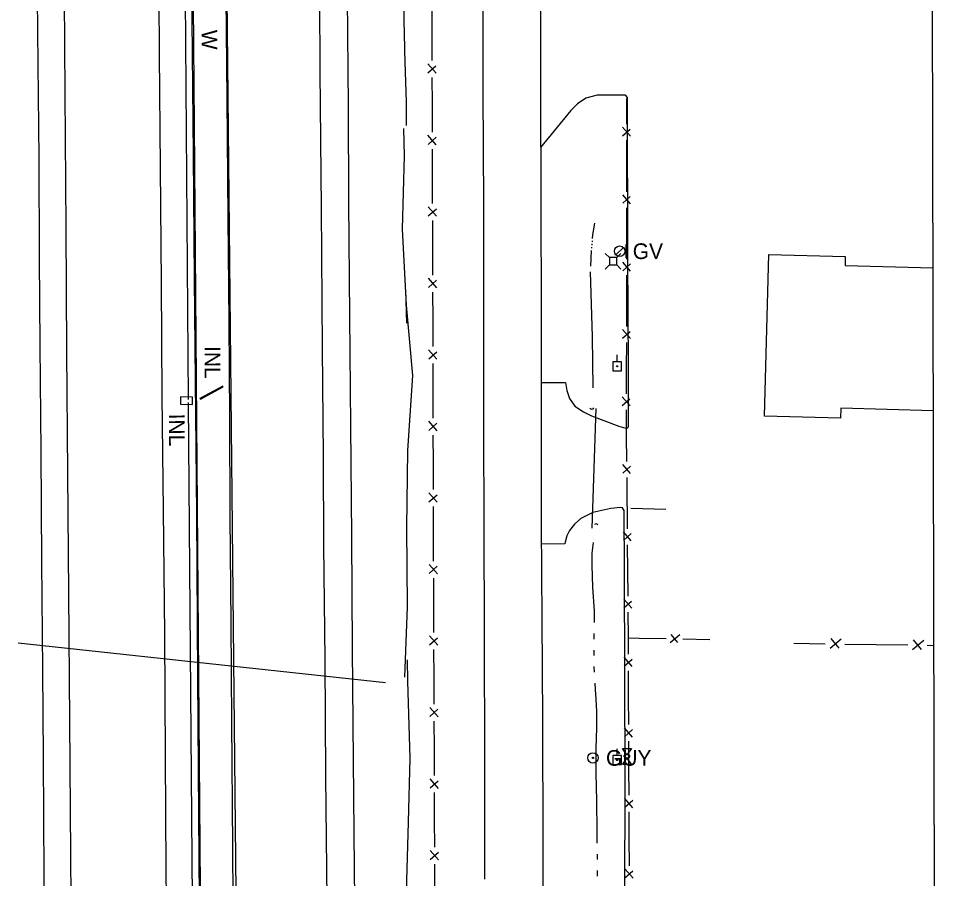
# Model space of a CAD drawing. Extents: x 589250 to 1188077, y 162953 to 363065.
# Drawn here: x 593965.2 to 594315.6, y 180580.7 to 180909.9 of the extents above; entities that cross this region are included whole.
import ezdxf

# ---------------------------------------------------------------- set-up
doc = ezdxf.new("R2010")
doc.units = 0
for name, color, linetype in [('E_BLD', 7, 'Continuous'), ('E_DRN', 7, 'Continuous'), ('E_DRN_Pipe', 7, 'Continuous'), ('E_DRN_SS_UG', 7, 'Continuous'), ('E_DRN_Text', 7, 'Continuous'), ('E_DWY', 7, 'Continuous'), ('E_FEN_P', 7, 'Continuous'), ('E_MAP_Limits', 7, 'Continuous'), ('E_RDWY', 7, 'Continuous'), ('E_RDWY_AsphConc', 7, 'Continuous'), ('E_RDWY_Gravel', 7, 'Continuous'), ('E_UTL_AG', 7, 'Continuous'), ('E_UTL_AG_Bold', 7, 'Continuous'), ('E_UTL_EGuyWire', 7, 'Continuous'), ('E_UTL_EPowerPole', 7, 'Continuous'), ('E_UTL_G', 7, 'Continuous'), ('E_WAL', 7, 'Continuous'), ('E_WAL_Text', 7, 'Continuous'), ('E_WTR_FlowLine', 7, 'Continuous'), ('E_WTR_P', 7, 'Continuous'), ('P_TC_BarrierConc', 7, 'Continuous')]:
    doc.layers.add(name, color=color, linetype=linetype)

msp = doc.modelspace()

# ---------------------------------------------------------------- linework, layer by layer
at = {"layer": 'E_BLD'}
for p, q in [((594250.52, 180757.72), (594252.26, 180819.59)), ((594252.26, 180819.59), (594281.44, 180818.77)), ((594281.44, 180818.77), (594281.35, 180815.33)), ((594281.35, 180815.33), (594315.02, 180814.39)), ((594279.79, 180760.72), (594279.68, 180756.91)), ((594315.15, 180759.72), (594279.79, 180760.72)), ((594279.68, 180756.91), (594250.52, 180757.72))]:
    msp.add_line(p, q, dxfattribs=at)
at = {"layer": 'E_DRN'}
for p, q in [((594043.38, 180769.2), (594034.62, 180764.47)), ((594034.78, 180764.18), (594043.54, 180768.91)), ((594043.54, 180768.91), (594043.38, 180769.2)), ((594027.21, 180765.04), (594027.19, 180762.24)), ((594031.79, 180764.99), (594027.21, 180765.04)), ((594031.76, 180762.2), (594031.79, 180764.99)), ((594027.19, 180762.24), (594031.76, 180762.2)), ((594034.62, 180764.47), (594034.78, 180764.18))]:
    msp.add_line(p, q, dxfattribs=at)
for centre, radius, start, end in [((594184.5, 180761.33), 0.922, 220.5652, 326.8254), ((594186.17, 180715.69), 0.772, 35.9913, 142.2515)]:
    msp.add_arc(centre, radius, start, end, dxfattribs=at)
at = {"layer": 'E_DRN_Pipe'}
for p, q in [((594030.26, 180764.1), (594028, 181050.28)), ((594186, 180760.56), (594184.52, 180714.85)), ((593965.16, 180670.97), (594105.63, 180655.74))]:
    msp.add_line(p, q, dxfattribs=at)
at = {"layer": 'E_DRN_SS_UG'}
msp.add_line((594034.63, 180211.8), (594030.27, 180762.86), dxfattribs=at)
at = {"layer": 'E_DWY'}
for p, q in [((594178.97, 180877.24), (594176.45, 180874.61)), ((594182.24, 180879.41), (594178.97, 180877.24)), ((594186.52, 180880.49), (594182.24, 180879.41)), ((594197.45, 180880.45), (594186.52, 180880.49)), ((594198.2, 180879.67), (594197.45, 180880.45)), ((594198.27, 180818.3), (594198.2, 180879.67)), ((594176.45, 180874.61), (594164.94, 180860.48)), ((594198.58, 180776.55), (594198.27, 180818.3)), ((594198.49, 180753.87), (594198.58, 180776.55)), ((594165.16, 180770.52), (594174.41, 180770.56)), ((594174.41, 180770.56), (594175, 180767.44)), ((594175, 180767.44), (594176.03, 180764.38)), ((594176.03, 180764.38), (594178.02, 180761.55)), ((594178.02, 180761.55), (594181.29, 180759.34)), ((594181.29, 180759.34), (594184.44, 180757.77)), ((594184.44, 180757.77), (594194.87, 180753.86)), ((594194.87, 180753.86), (594197.53, 180753.12)), ((594197.53, 180753.12), (594198.23, 180753.24)), ((594198.23, 180753.24), (594198.49, 180753.87)), ((594184.96, 180720.84), (594180.35, 180718.56)), ((594191.72, 180722.39), (594184.96, 180720.84)), ((594195.47, 180722.78), (594191.72, 180722.39)), ((594196.23, 180722.58), (594195.47, 180722.78)), ((594196.85, 180721.55), (594196.23, 180722.58)), ((594197.07, 180698.61), (594196.85, 180721.55)), ((594177.84, 180716.38), (594175.96, 180713.93)), ((594180.35, 180718.56), (594177.84, 180716.38)), ((594175.96, 180713.93), (594174.91, 180711.85)), ((594174.3, 180709.51), (594174.16, 180708.81)), ((594174.91, 180711.85), (594174.3, 180709.51)), ((594174.16, 180708.81), (594165.14, 180708.68)), ((594197.24, 180618.62), (594197.07, 180698.61)), ((594197.09, 180540.55), (594197.24, 180618.62))]:
    msp.add_line(p, q, dxfattribs=at)
at = {"layer": 'E_FEN_P'}
for p, q in [((594123.45, 180904.17), (594123.43, 180914.62)), ((594123.48, 180893.73), (594123.45, 180904.17)), ((594124.95, 180888.87), (594121.78, 180892.5)), ((594121.79, 180889.03), (594124.88, 180891.77)), ((594123.52, 180877.28), (594123.49, 180887.26)), ((594123.52, 180876.81), (594123.52, 180877.28)), ((594197.89, 180869.35), (594197.88, 180879.2)), ((594123.55, 180866.37), (594123.52, 180876.81)), ((594199.28, 180864.77), (594196.29, 180868.2)), ((594196.29, 180864.92), (594199.21, 180867.51)), ((594125.03, 180861.51), (594121.85, 180865.14)), ((594121.86, 180861.67), (594124.96, 180864.42)), ((594197.91, 180853.4), (594197.9, 180863.25)), ((594123.6, 180849.45), (594123.57, 180859.9)), ((594197.92, 180843.55), (594197.91, 180853.4)), ((594123.63, 180839.01), (594123.6, 180849.45)), ((594199.3, 180838.97), (594196.31, 180842.4)), ((594196.31, 180839.13), (594199.24, 180841.71)), ((594125.11, 180834.15), (594121.93, 180837.78)), ((594121.94, 180834.31), (594125.04, 180837.05)), ((594197.93, 180827.6), (594197.92, 180837.45)), ((594123.68, 180822.09), (594123.65, 180832.54)), ((594197.94, 180817.75), (594197.93, 180827.6)), ((594123.72, 180811.64), (594123.68, 180822.09)), ((594199.33, 180813.17), (594196.33, 180816.6)), ((594196.34, 180813.33), (594199.26, 180815.91)), ((594197.92, 180801.81), (594197.95, 180810.55)), ((594197.95, 180810.55), (594197.95, 180811.66)), ((594125.19, 180806.79), (594122.01, 180810.42)), ((594122.02, 180806.95), (594125.12, 180809.69)), ((594123.77, 180794.73), (594123.73, 180805.18)), ((594197.88, 180791.96), (594197.92, 180801.81)), ((594123.8, 180784.28), (594123.77, 180794.73)), ((594196.26, 180787.54), (594199.19, 180790.11)), ((594199.25, 180787.37), (594196.27, 180790.81)), ((594125.28, 180779.43), (594122.1, 180783.06)), ((594197.83, 180776.01), (594197.86, 180785.86)), ((594122.11, 180779.59), (594125.2, 180782.33)), ((594123.84, 180767.37), (594123.81, 180777.82)), ((594197.79, 180766.16), (594197.83, 180776.01)), ((594123.86, 180756.92), (594123.84, 180767.37)), ((594199.16, 180761.57), (594196.18, 180765.01)), ((594196.17, 180761.74), (594199.1, 180764.31)), ((594197.76, 180755.9), (594197.77, 180760.06)), ((594125.34, 180752.07), (594122.16, 180755.7)), ((594122.17, 180752.23), (594125.27, 180754.97)), ((594197.82, 180750.21), (594197.76, 180755.9)), ((594123.9, 180740.01), (594123.88, 180750.46)), ((594197.92, 180740.36), (594197.82, 180750.21)), ((594123.93, 180729.56), (594123.9, 180740.01)), ((594199.35, 180735.79), (594196.33, 180739.19)), ((594196.36, 180735.92), (594199.26, 180738.53)), ((594198.09, 180724.41), (594197.99, 180734.26)), ((594125.4, 180724.71), (594122.23, 180728.34)), ((594122.23, 180724.87), (594125.33, 180727.61)), ((594123.97, 180712.65), (594123.94, 180723.1)), ((594198.12, 180722), (594198.09, 180724.41)), ((594198.17, 180714.56), (594198.12, 180722)), ((594123.99, 180704.43), (594123.97, 180712.65)), ((594199.59, 180709.99), (594196.57, 180713.4)), ((594196.6, 180710.13), (594199.51, 180712.73)), ((594198.29, 180698.61), (594198.22, 180708.46)), ((594124, 180702.2), (594123.99, 180704.43)), ((594125.48, 180697.35), (594122.3, 180700.98)), ((594122.31, 180697.5), (594125.4, 180700.25)), ((594198.36, 180688.76), (594198.29, 180698.61)), ((594124.07, 180685.29), (594124.02, 180695.74)), ((594124.11, 180674.84), (594124.07, 180685.29)), ((594199.78, 180684.19), (594196.77, 180687.6)), ((594196.79, 180684.33), (594199.7, 180686.93)), ((594198.48, 180672.82), (594198.41, 180682.67)), ((594214.47, 180671.07), (594218.12, 180674.12)), ((594214.69, 180674.19), (594217.34, 180671.08)), ((594125.59, 180669.99), (594122.41, 180673.61)), ((594122.42, 180670.14), (594125.51, 180672.89)), ((594198.48, 180672.82), (594202.61, 180672.74)), ((594198.51, 180666.64), (594198.48, 180672.82)), ((594202.61, 180672.74), (594212.91, 180672.54)), ((594219.29, 180672.42), (594229.59, 180672.22)), ((594261.75, 180670.79), (594273.8, 180670.6)), ((594275.63, 180668.89), (594279.88, 180672.48)), ((594275.88, 180672.54), (594278.98, 180668.91)), ((594281.26, 180670.49), (594293.31, 180670.3)), ((594293.31, 180670.3), (594305.36, 180670.12)), ((594307.18, 180668.4), (594311.44, 180671.99)), ((594307.43, 180672.05), (594310.53, 180668.43)), ((594124.18, 180657.93), (594124.13, 180668.38)), ((594312.81, 180670), (594315.36, 180669.97)), ((594199.98, 180661.85), (594196.83, 180665.42)), ((594196.85, 180662), (594199.9, 180664.71)), ((594198.59, 180649.95), (594198.54, 180660.26)), ((594124.22, 180647.48), (594124.18, 180657.93)), ((594198.64, 180639.65), (594198.59, 180649.95)), ((594125.7, 180642.63), (594122.52, 180646.25)), ((594122.53, 180642.78), (594125.63, 180645.53)), ((594124.29, 180630.57), (594124.25, 180641.02)), ((594200.1, 180634.86), (594196.96, 180638.43)), ((594196.98, 180635.01), (594200.02, 180637.72)), ((594198.67, 180631.57), (594198.67, 180633.27)), ((594124.32, 180622.77), (594124.29, 180630.57)), ((594198.71, 180622.96), (594198.67, 180631.57)), ((594124.33, 180620.12), (594124.32, 180622.77)), ((594198.75, 180612.65), (594198.71, 180622.96)), ((594125.81, 180615.27), (594122.63, 180618.9)), ((594122.64, 180615.42), (594125.74, 180618.17)), ((594124.38, 180603.21), (594124.35, 180613.65)), ((594200.22, 180607.87), (594197.08, 180611.44)), ((594197.09, 180608.02), (594200.14, 180610.73)), ((594198.82, 180595.97), (594198.78, 180606.27)), ((594124.42, 180592.76), (594124.38, 180603.21)), ((594198.87, 180585.66), (594198.82, 180595.97)), ((594125.9, 180587.91), (594122.72, 180591.53)), ((594122.73, 180588.06), (594125.82, 180590.81)), ((594124.47, 180575.85), (594124.44, 180586.29)), ((594200.33, 180580.87), (594197.19, 180584.45)), ((594197.2, 180581.03), (594200.25, 180583.74))]:
    msp.add_line(p, q, dxfattribs=at)
at = {"layer": 'E_MAP_Limits'}
msp.add_line((594315.64, 180547.18), (594314.19, 181167.22), dxfattribs=at)
at = {"layer": 'E_RDWY'}
for p, q in [((594018.74, 180936.8), (594018.97, 180896.15)), ((594080.22, 180934.51), (594080.53, 180889.55)), ((593983.09, 180881.18), (593982.67, 180929.66)), ((594045.01, 180879.13), (594044.54, 180923.49)), ((594142.97, 180881.68), (594143.02, 180925.45)), ((594164.92, 180914.47), (594164.9, 180878.76)), ((594018.97, 180896.15), (594019.43, 180852.87)), ((594080.53, 180889.55), (594080.99, 180837.25)), ((593983.4, 180829.82), (593983.09, 180881.18)), ((594143.23, 180838.91), (594142.97, 180881.68)), ((594045.43, 180833.59), (594045.01, 180879.13)), ((594164.9, 180878.76), (594164.99, 180842.46)), ((594019.43, 180852.87), (594019.84, 180808.54)), ((594164.99, 180842.46), (594165.17, 180794.66)), ((594143.22, 180800.38), (594143.23, 180838.91)), ((594080.99, 180837.25), (594081.35, 180783.74)), ((594045.76, 180793.7), (594045.43, 180833.59)), ((593983.76, 180782.32), (593983.4, 180829.82)), ((594019.84, 180808.54), (594020.11, 180765.32)), ((594143.22, 180755.9), (594143.22, 180800.38)), ((594046.02, 180757.28), (594045.76, 180793.7)), ((594165.17, 180794.66), (594165.15, 180756.95)), ((594081.35, 180783.74), (594081.71, 180742.23)), ((593984.11, 180735.89), (593983.76, 180782.32)), ((594020.11, 180765.32), (594020.56, 180721.75)), ((594046.15, 180719.3), (594046.02, 180757.28)), ((594143.38, 180713.01), (594143.22, 180755.9)), ((594165.15, 180756.95), (594165.08, 180715.83)), ((594081.71, 180742.23), (594081.92, 180708.16)), ((593984.42, 180689.85), (593984.11, 180735.89)), ((594020.56, 180721.75), (594021.01, 180674.24)), ((594046.52, 180678.52), (594046.15, 180719.3)), ((594143.45, 180676.71), (594143.38, 180713.01)), ((594165.08, 180715.83), (594165.41, 180680.17)), ((594081.92, 180708.16), (594082.37, 180664.62)), ((593984.81, 180641.08), (593984.42, 180689.85)), ((594046.88, 180640.75), (594046.52, 180678.52)), ((594165.41, 180680.17), (594165.61, 180641.55)), ((594021.01, 180674.24), (594021.29, 180627.41)), ((594143.57, 180623.35), (594143.45, 180676.71)), ((594082.37, 180664.62), (594082.69, 180619.96)), ((593985.19, 180589.94), (593984.81, 180641.08)), ((594047.18, 180592.8), (594046.88, 180640.75)), ((594165.61, 180641.55), (594165.73, 180593.72)), ((594021.29, 180627.41), (594021.63, 180584.34)), ((594143.62, 180580.52), (594143.57, 180623.35)), ((594082.69, 180619.96), (594083.16, 180572.45)), ((594165.73, 180593.72), (594165.76, 180548.53)), ((593985.6, 180542.06), (593985.19, 180589.94)), ((594047.68, 180543.4), (594047.18, 180592.8)), ((594021.63, 180584.34), (594021.9, 180542.52))]:
    msp.add_line(p, q, dxfattribs=at)
at = {"layer": 'E_RDWY_AsphConc'}
msp.add_lwpolyline([(594199.42, 180722.46), (594212.83, 180722.13)], dxfattribs=at)
at = {"layer": 'E_RDWY_Gravel'}
for p, q in [((593972.76, 180892.41), (593972.4, 180933.54)), ((594090.98, 180918.78), (594091.27, 180876.27)), ((593973.12, 180856.37), (593972.76, 180892.41)), ((594091.27, 180876.27), (594091.41, 180839.44)), ((593973.27, 180818.19), (593973.12, 180856.37)), ((594091.41, 180839.44), (594091.83, 180796.11)), ((593973.52, 180784.68), (593973.27, 180818.19)), ((594091.83, 180796.11), (594092.21, 180753.95)), ((593973.87, 180744.15), (593973.52, 180784.68)), ((594092.21, 180753.95), (594092.59, 180711.59)), ((593974.2, 180701.9), (593973.87, 180744.15)), ((594092.59, 180711.59), (594092.9, 180668.64)), ((593974.56, 180660.66), (593974.2, 180701.9)), ((594092.9, 180668.64), (594093.22, 180625.98)), ((593974.82, 180627.24), (593974.56, 180660.66)), ((593975.09, 180581.82), (593974.82, 180627.24)), ((594093.22, 180625.98), (594093.62, 180584.7)), ((594093.62, 180584.7), (594093.96, 180543.81)), ((593975.39, 180542.38), (593975.09, 180581.82))]:
    msp.add_line(p, q, dxfattribs=at)
at = {"layer": 'E_UTL_AG'}
for points in [[(594196.19, 180630.56), (594199.65, 180630.56)], [(594197.92, 180628.13), (594196.19, 180630.56)], [(594199.65, 180630.56), (594197.92, 180628.13)], [(594197.92, 180626.98), (594196.19, 180624.56)], [(594199.65, 180624.56), (594197.92, 180626.98)], [(594196.19, 180624.56), (594199.65, 180624.56)]]:
    msp.add_lwpolyline(points, dxfattribs=at)
msp.add_lwpolyline([(594199.07, 180627.56), (594199.05, 180627.67), (594198.99, 180627.77), (594198.89, 180627.87), (594198.76, 180627.96), (594198.59, 180628.03), (594198.4, 180628.08), (594198.19, 180628.12), (594197.97, 180628.13), (594197.76, 180628.13), (594197.54, 180628.1), (594197.34, 180628.06), (594197.16, 180627.99), (594197.01, 180627.91), (594196.89, 180627.82), (594196.81, 180627.72), (594196.77, 180627.61), (594196.77, 180627.5), (594196.81, 180627.39), (594196.89, 180627.29), (594197.01, 180627.2), (594197.16, 180627.12), (594197.34, 180627.06), (594197.54, 180627.01), (594197.76, 180626.99), (594197.97, 180626.98), (594198.19, 180627), (594198.4, 180627.03), (594198.59, 180627.09), (594198.76, 180627.16), (594198.89, 180627.24), (594198.99, 180627.34), (594199.05, 180627.45)], close=True, dxfattribs=at)
at = {"layer": 'E_UTL_AG_Bold'}
msp.add_line((594197.67, 180818.3), (594197.63, 180823.3), dxfattribs=at)
for points in [[(594191.21, 180818.37), (594189.61, 180819.97)], [(594194.02, 180818.37), (594195.61, 180819.97)], [(594191.21, 180815.56), (594189.61, 180813.97)], [(594194.02, 180815.56), (594195.61, 180813.97)]]:
    msp.add_lwpolyline(points, dxfattribs=at)
msp.add_lwpolyline([(594191.21, 180815.56), (594194.02, 180815.56), (594194.02, 180818.37), (594191.21, 180818.37)], close=True, dxfattribs=at)
at = {"layer": 'E_UTL_EGuyWire'}
for radius in [2, 0.25]:
    msp.add_circle((594184.93, 180626.91), radius, dxfattribs=at)
at = {"layer": 'E_UTL_EPowerPole'}
for points in [[(594194.2, 180778.44), (594194.2, 180781.08)], [(594195.87, 180778.44), (594192.52, 180778.44)], [(594192.52, 180778.44), (594192.52, 180775.08)], [(594195.87, 180775.08), (594195.87, 180778.44)], [(594192.52, 180775.08), (594195.87, 180775.08)], [(594194.17, 180627.79), (594194.17, 180630.43)], [(594195.84, 180627.79), (594192.49, 180627.79)], [(594192.49, 180627.79), (594192.49, 180624.43)], [(594195.84, 180624.43), (594195.84, 180627.79)], [(594192.49, 180624.43), (594195.84, 180624.43)]]:
    msp.add_lwpolyline(points, dxfattribs=at)
for centre in [(594194.23, 180776.76), (594194.2, 180626.11)]:
    msp.add_circle(centre, 0.217, dxfattribs=at)
at = {"layer": 'E_UTL_G'}
msp.add_lwpolyline([(594193.74, 180819.39), (594196.57, 180822.22)], dxfattribs=at)
msp.add_circle((594195.16, 180820.8), 2, dxfattribs=at)
at = {"layer": 'E_WAL'}
for p, q in [((594031.62, 180909.37), (594031.17, 180962.76)), ((594032.15, 180857.62), (594031.62, 180909.37)), ((594032.57, 180810.08), (594032.15, 180857.62)), ((594033.01, 180758.36), (594032.57, 180810.08)), ((594033.4, 180720.35), (594033.01, 180758.36)), ((594033.88, 180657.75), (594033.4, 180720.35)), ((594034.25, 180605.23), (594033.88, 180657.75)), ((594034.61, 180540.83), (594034.25, 180605.23))]:
    msp.add_line(p, q, dxfattribs=at)
at = {"layer": 'E_WTR_FlowLine'}
for p, q in [((594112.76, 180909.11), (594112.7, 180920.35)), ((594112.95, 180898.64), (594112.76, 180909.11)), ((594112.98, 180897.3), (594112.95, 180898.64)), ((594113.19, 180889.25), (594112.98, 180897.3)), ((594113.63, 180877.89), (594113.19, 180889.25)), ((594113.58, 180868.86), (594113.63, 180877.89)), ((594184.95, 180827.03), (594185.66, 180831.55)), ((594184.71, 180824.38), (594184.75, 180824.79)), ((594184.82, 180825.62), (594184.95, 180827.03)), ((594184.18, 180815.09), (594184.41, 180821.09)), ((594184.48, 180821.91), (594184.52, 180822.32)), ((594184.6, 180823.14), (594184.63, 180823.56)), ((594113.75, 180793.26), (594113.36, 180806.18)), ((594184.97, 180709.31), (594184.55, 180705.28)), ((594184.55, 180705.28), (594184.51, 180700.7)), ((594184.51, 180700.7), (594184.79, 180692.19)), ((594184.79, 180692.19), (594185.39, 180683.12)), ((594185.39, 180683.12), (594185.36, 180678.75)), ((594185.34, 180674), (594185.33, 180672.41)), ((594185.34, 180674.52), (594185.34, 180674)), ((594185.32, 180668.19), (594185.31, 180666.08)), ((594114.17, 180656.24), (594113.95, 180664.42)), ((594185.3, 180661.86), (594185.3, 180661.74)), ((594185.3, 180661.74), (594185.41, 180659.75)), ((594114.97, 180626.75), (594114.17, 180656.24)), ((594185.64, 180655.54), (594185.78, 180653.05)), ((594185.78, 180653.05), (594186.05, 180649.34)), ((594186.05, 180649.34), (594186.24, 180644.69)), ((594186.24, 180644.69), (594186.29, 180638.46)), ((594186.29, 180638.46), (594186.08, 180630.46)), ((594186.08, 180630.46), (594186.07, 180624.96)), ((594186.07, 180624.95), (594186.05, 180621.02)), ((594186.05, 180621.02), (594186.31, 180610.54)), ((594186.31, 180610.54), (594186.45, 180598.71)), ((594186.45, 180598.71), (594186.49, 180594.35)), ((594186.53, 180590.13), (594186.55, 180588.04)), ((594186.55, 180588.04), (594186.55, 180588.02)), ((594186.56, 180583.8), (594186.56, 180581.69))]:
    msp.add_line(p, q, dxfattribs=at)
msp.add_lwpolyline([(594073.21, 178114.16), (594031.68, 182250.5)], dxfattribs=at)
at = {"layer": 'E_WTR_P'}
for points in [[(594112.97, 180657.78), (594114, 180684.67), (594113.79, 180715.07), (594114.16, 180744.59), (594116.1, 180773.29), (594113.64, 180800.11), (594112.07, 180829.17), (594112.91, 180857.34), (594112.6, 180867.76)], [(594185.05, 180768.52), (594184.79, 180788), (594184.03, 180812.96)], [(594116.33, 180406.88), (594115.73, 180430.38), (594115.97, 180456.1), (594117.25, 180483.89), (594118.29, 180515.48), (594116.15, 180546.37), (594113.64, 180575.51), (594114.4, 180602.36), (594114.97, 180626.75)]]:
    msp.add_lwpolyline(points, dxfattribs=at)
at = {"layer": 'P_TC_BarrierConc'}
msp.add_lwpolyline([(594027.46, 181468.99), (594032.43, 180869.01), (594037.17, 180269.03)], dxfattribs=at)

# ---------------------------------------------------------------- texts
at = {"layer": 'E_DRN_Text'}
for p in [(594036.37, 180784.49), (594022.74, 180758.63)]:
    msp.add_text('INL', height=6, rotation=270.4454, dxfattribs=at).set_placement(p)
at = {"layer": 'E_UTL_EGuyWire'}
msp.add_text('GUY', height=6, dxfattribs=at).set_placement((594189.93, 180623.91))
at = {"layer": 'E_UTL_G'}
msp.add_text('GV', height=6, dxfattribs=at).set_placement((594200.16, 180817.8))
at = {"layer": 'E_WAL_Text'}
msp.add_text('W', height=6, rotation=270.4454, dxfattribs=at).set_placement((594035.21, 180905.47))

doc.saveas('drawing.dxf')
